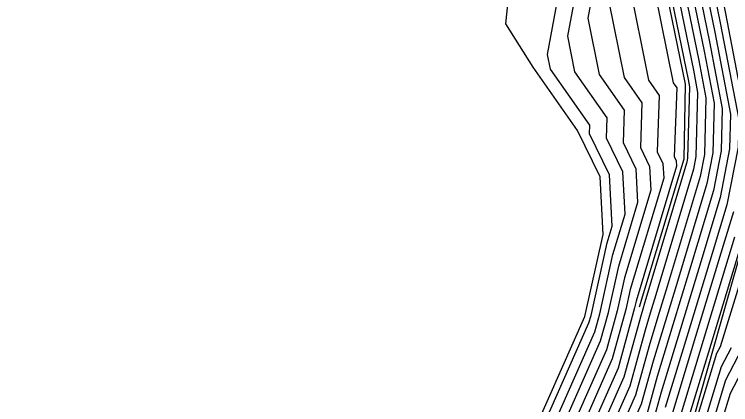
# Model space of a CAD drawing. Extents: x 2188792 to 2191981, y 386090 to 389710.
# Drawn here: x 2189532.96 to 2189576.88, y 386938.92 to 386962.86 of the extents above; entities that cross this region are included whole.
import ezdxf

# ---------------------------------------------------------------- set-up
doc = ezdxf.new("R2010")
doc.units = 0
for name, color, linetype in [('DTM Contours Major', 7, 'Continuous'), ('DTM Contours Minor', 7, 'Continuous'), ('PH Exist DTM Breakline', 7, 'Continuous')]:
    doc.layers.add(name, color=color, linetype=linetype)

msp = doc.modelspace()

# ---------------------------------------------------------------- linework, layer by layer
at = {"layer": 'DTM Contours Major'}
for points in [[(2189534.421, 387005.326), (2189540.599, 387001.414), (2189540.754, 387001.287), (2189540.906, 387001.163), (2189542.087, 386999.786), (2189545.822, 386994.883), (2189547.198, 386993.17), (2189548.108, 386992.405), (2189552.011, 386987.62), (2189553.474, 386986.615), (2189554.949, 386985.858), (2189556.896, 386984.907), (2189560.207, 386982.9), (2189562.673, 386981.307), (2189565.734, 386979.461), (2189568.442, 386977.539), (2189571.527, 386974.458), (2189572.647, 386972.111), (2189576.013, 386965.638), (2189576.568, 386962.923), (2189577.875, 386956.081)], [(2189573.659, 386966.198), (2189574.921, 386960.025), (2189575.357, 386957.743), (2189575.265, 386954.262), (2189575.004, 386952.925), (2189572.981, 386946.164), (2189572.415, 386944.299), (2189571.879, 386942.532), (2189571.042, 386939.502), (2189569.325, 386935.616)], [(2189569.392, 386963.746), (2189570.34, 386958.998), (2189571.438, 386957.432), (2189571.342, 386954.702), (2189571.906, 386953.538), (2189571.981, 386952.085), (2189570.37, 386946.695), (2189569.921, 386944.671), (2189569.26, 386942.275), (2189566.43, 386935.872)], [(2189577.041, 386950.745), (2189576.427, 386948.692), (2189574.728, 386943.096), (2189573.12, 386937.795)], [(2189577.571, 386942.337), (2189576.569, 386940.419), (2189574.755, 386934.436)]]:
    msp.add_lwpolyline(points, dxfattribs=at)
at = {"layer": 'DTM Contours Minor'}
for points in [[(2189534.669, 387004.346), (2189540.226, 387000.98), (2189540.556, 387000.72), (2189544.953, 386994.949), (2189546.816, 386992.629), (2189548.048, 386991.593), (2189551.385, 386987.502), (2189553.078, 386986.339), (2189554.787, 386985.462), (2189557.04, 386984.362), (2189559.896, 386982.63), (2189562.822, 386980.74), (2189565.27, 386979.263), (2189568.596, 386976.904), (2189571.238, 386974.264), (2189572.623, 386971.364), (2189575.542, 386965.75), (2189576.239, 386962.344), (2189577.372, 386956.413), (2189577.327, 386954.723), (2189576.633, 386951.181), (2189575.738, 386948.186), (2189574.266, 386943.337), (2189572.871, 386938.743)], [(2189564.693, 386936.025), (2189568.19, 386943.939), (2189568.316, 386944.396), (2189569.304, 386948.848), (2189569.611, 386949.875), (2189569.448, 386953.02), (2189568.226, 386955.54), (2189568.245, 386956.06), (2189565.829, 386959.505), (2189565.649, 386960.409), (2189567.043, 386967.915)], [(2189565.272, 386935.974), (2189568.547, 386943.385), (2189568.851, 386944.487), (2189569.659, 386948.131), (2189570.401, 386950.612), (2189570.268, 386953.193), (2189569.265, 386955.261), (2189569.309, 386956.518), (2189567.333, 386959.336), (2189566.896, 386961.521), (2189568.035, 386967.653)], [(2189565.851, 386935.923), (2189568.903, 386942.83), (2189569.386, 386944.579), (2189570.015, 386947.413), (2189571.191, 386951.348), (2189571.087, 386953.365), (2189570.303, 386954.981), (2189570.374, 386956.975), (2189568.837, 386959.167), (2189568.144, 386962.633), (2189569.028, 386967.39)], [(2189572.717, 386966.422), (2189574.263, 386958.866), (2189574.35, 386958.409), (2189574.235, 386954.031), (2189574.189, 386953.797), (2189571.603, 386945.153), (2189571.49, 386944.78), (2189571.382, 386944.427), (2189570.329, 386940.611), (2189568.167, 386935.718)], [(2189573.188, 386966.31), (2189574.592, 386959.446), (2189574.854, 386958.076), (2189574.75, 386954.147), (2189574.596, 386953.361), (2189572.292, 386945.659), (2189571.952, 386944.539), (2189571.631, 386943.479), (2189570.686, 386940.056), (2189568.746, 386935.667)], [(2189574.129, 386966.086), (2189575.251, 386960.605), (2189575.861, 386957.411), (2189575.781, 386954.377), (2189575.411, 386952.489), (2189573.67, 386946.67), (2189572.878, 386944.058), (2189572.127, 386941.585), (2189571.399, 386938.947), (2189569.904, 386935.564)], [(2189571.888, 386965.97), (2189573.348, 386958.66), (2189573.567, 386958.347), (2189573.419, 386954.143), (2189573.545, 386953.883), (2189573.561, 386953.559), (2189571.081, 386945.259), (2189570.991, 386944.854), (2189569.973, 386941.166), (2189567.588, 386935.769)], [(2189574.6, 386965.974), (2189575.58, 386961.184), (2189576.364, 386957.078), (2189576.296, 386954.493), (2189575.818, 386952.053), (2189574.359, 386947.175), (2189573.34, 386943.818), (2189572.375, 386940.637), (2189571.755, 386938.392)], [(2189575.071, 386965.862), (2189575.91, 386961.764), (2189576.868, 386956.746), (2189576.812, 386954.608), (2189576.226, 386951.617), (2189575.048, 386947.681), (2189573.803, 386943.577), (2189572.623, 386939.69), (2189572.112, 386937.838)], [(2189570.64, 386964.858), (2189571.844, 386958.829), (2189572.502, 386957.89), (2189572.38, 386954.422), (2189572.725, 386953.71), (2189572.771, 386952.822), (2189570.725, 386945.977), (2189570.456, 386944.763), (2189569.616, 386941.721), (2189567.009, 386935.82)], [(2189577.805, 386949.703), (2189575.654, 386942.615), (2189573.616, 386935.901)], [(2189578.367, 386949.378), (2189576.231, 386942.47), (2189576.014, 386942.056), (2189573.913, 386935.123)], [(2189577.116, 386949.197), (2189575.191, 386942.856), (2189573.368, 386936.848)], [(2189576.901, 386942.404), (2189576.292, 386941.238), (2189574.334, 386934.779)], [(2189578.241, 386942.27), (2189576.847, 386939.601), (2189575.177, 386934.092)]]:
    msp.add_lwpolyline(points, dxfattribs=at)
at = {"layer": 'PH Exist DTM Breakline'}
for points in [[(2189573.794, 386935.22), (2189575.862, 386942.507), (2189577.929, 386949.794), (2189579.272, 386955.158), (2189577.861, 386965.198), (2189572.751, 386975.276), (2189567.767, 386980.327), (2189561.874, 386984.347), (2189555.981, 386988.367), (2189548.278, 386994.698), (2189540.575, 387001.029), (2189534.413, 387005.315), (2189528.25, 387009.601), (2189522.088, 387013.888), (2189516.375, 387017.662), (2189510.662, 387021.436)], [(2189535.722, 387000.36), (2189540.221, 386995.306), (2189544.59, 386989.482), (2189547.692, 386986.807), (2189550.581, 386984.594), (2189553.777, 386983.008), (2189557.945, 386980.937), (2189563.417, 386978.473), (2189569.514, 386973.112), (2189572.463, 386966.483), (2189574.097, 386958.575), (2189574.015, 386953.982), (2189571.258, 386944.9)], [(2189564.284, 386936.061), (2189567.939, 386944.331), (2189569.053, 386949.355), (2189568.87, 386952.898), (2189567.494, 386955.738), (2189564.768, 386959.624), (2189563.094, 386962.274), (2189563.351, 386964.887), (2189566.343, 386968.1), (2189567.292, 386971.154), (2189565.318, 386973.905), (2189562.595, 386975.734), (2189561.097, 386976.185), (2189558.37, 386976.773), (2189554.872, 386977.175), (2189550.914, 386975.894), (2189548.172, 386975.873), (2189544.831, 386978.06), (2189543.815, 386980.224), (2189542.518, 386982.807), (2189540.961, 386986.366), (2189539.806, 386988.595), (2189536.84, 386990.478), (2189530.437, 386995.724)]]:
    msp.add_lwpolyline(points, dxfattribs=at)

doc.saveas('drawing.dxf')
